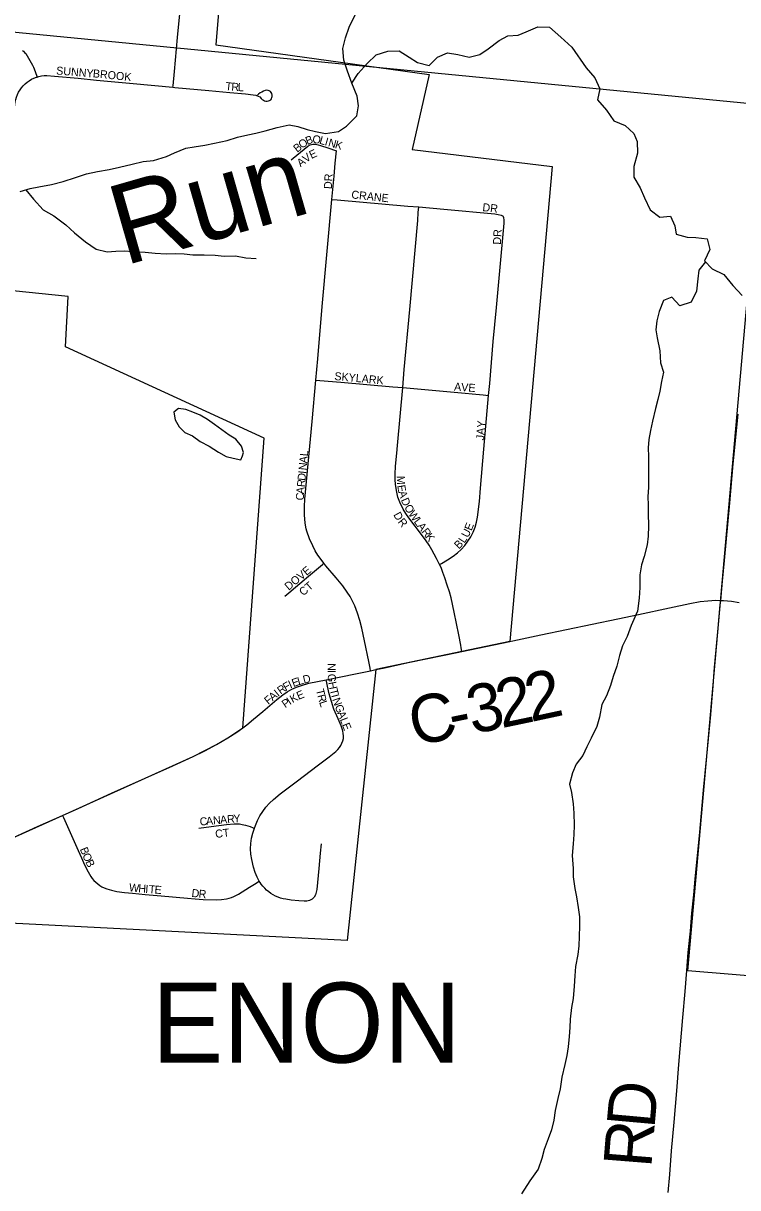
# Model space of a CAD drawing. Extents: x 0 to 680, y 0 to 440.
# Drawn here: x 236.99 to 250.22, y 224.84 to 246.42 of the extents above; entities that cross this region are included whole.
import ezdxf

# ---------------------------------------------------------------- set-up
doc = ezdxf.new("R2010")
doc.units = 0
for name, color, linetype in [('GM_X_City_Street', 7, 'Continuous'), ('GM_X_City_Street_Text', 7, 'Continuous'), ('GM_X_Corporation', 7, 'Continuous'), ('GM_X_Corporation_Text', 7, 'Continuous'), ('GM_X_County_Road', 7, 'Continuous'), ('GM_X_County_Road_Text', 7, 'Continuous'), ('GM_X_Minor_Lake', 7, 'Continuous'), ('GM_X_Minor_River', 7, 'Continuous'), ('GM_X_Minor_River_Text', 7, 'Continuous'), ('GM_X_Section', 7, 'Continuous'), ('GM_X_Township_Road', 7, 'Continuous'), ('GM_X_Township_Road_Text', 7, 'Continuous')]:
    doc.layers.add(name, color=color, linetype=linetype)

msp = doc.modelspace()

# ---------------------------------------------------------------- linework, layer by layer
at = {"layer": 'GM_X_City_Street'}
for points in [[(239.766, 245.23), (239.768, 245.255), (239.793, 245.521), (239.853, 246.151), (239.895, 246.592)], [(236.98, 245.912), (237, 245.898), (237.02, 245.877), (237.04, 245.854), (237.093, 245.771), (237.167, 245.643), (237.185, 245.602), (237.198, 245.57), (237.243, 245.437), (237.249, 245.421)], [(236.806, 244.513), (236.813, 244.617), (236.827, 244.811), (236.846, 244.956), (236.855, 245.003), (236.869, 245.05), (236.887, 245.095), (236.908, 245.139), (236.934, 245.181), (236.962, 245.22), (236.994, 245.257), (237.028, 245.292), (237.065, 245.324), (237.105, 245.353), (237.147, 245.378), (237.192, 245.4), (237.238, 245.418), (237.249, 245.421)], [(237.249, 245.421), (237.285, 245.432), (237.333, 245.441), (237.381, 245.446), (237.43, 245.447), (237.575, 245.438), (238.011, 245.397), (238.35, 245.365), (239.029, 245.301), (239.766, 245.23)], [(239.766, 245.23), (239.803, 245.226), (240.433, 245.173), (240.819, 245.136), (241.109, 245.109), (241.254, 245.093), (241.302, 245.085), (241.347, 245.068), (241.372, 245.053), (241.397, 245.025), (241.421, 245.005), (241.443, 244.989), (241.462, 244.98), (241.488, 244.973), (241.51, 244.973), (241.536, 244.978), (241.556, 244.987), (241.576, 245.001), (241.592, 245.019), (241.599, 245.04), (241.605, 245.062), (241.604, 245.087), (241.595, 245.118), (241.584, 245.136), (241.57, 245.151), (241.547, 245.166), (241.528, 245.172), (241.504, 245.175), (241.476, 245.17), (241.445, 245.16), (241.41, 245.143), (241.383, 245.127), (241.35, 245.101), (241.332, 245.084)], [(241.958, 243.886), (241.995, 243.919), (242.264, 244.139), (242.307, 244.164), (242.354, 244.176), (242.404, 244.176), (242.453, 244.166), (242.5, 244.153), (242.637, 244.109), (242.792, 244.053)], [(242.71, 243.153), (242.749, 243.585), (242.771, 243.827), (242.792, 244.053)], [(242.413, 239.805), (242.448, 240.2), (242.532, 241.167), (242.71, 243.153)], [(242.71, 243.153), (242.804, 243.144), (244.113, 243.031), (244.316, 243.013)], [(244.02, 239.667), (244.05, 240.001), (244.15, 241.116), (244.299, 242.764), (244.309, 242.91), (244.316, 243.013)], [(244.316, 243.013), (244.782, 242.97), (245.727, 242.885), (245.791, 242.876), (245.846, 242.862), (245.883, 242.844)], [(245.612, 239.521), (245.632, 239.743), (245.698, 240.52), (245.76, 241.151), (245.79, 241.491), (245.851, 242.171), (245.897, 242.71), (245.898, 242.773), (245.892, 242.81), (245.883, 242.844)], [(242.562, 236.413), (242.508, 236.482), (242.451, 236.561), (242.4, 236.645), (242.355, 236.732), (242.297, 236.866), (242.248, 237.005), (242.235, 237.053), (242.215, 237.156), (242.203, 237.311), (242.203, 237.462), (242.21, 237.599), (242.343, 239.04), (242.413, 239.805)], [(242.413, 239.805), (242.485, 239.799), (242.876, 239.767), (243.837, 239.683), (244.02, 239.667)], [(244.702, 236.387), (244.649, 236.498), (244.558, 236.659), (244.508, 236.748), (244.455, 236.826), (244.367, 236.943), (244.132, 237.253), (244.078, 237.333), (244.03, 237.416), (243.966, 237.546), (243.933, 237.635), (243.91, 237.728), (243.887, 237.872), (243.879, 237.967), (243.879, 238.064), (243.887, 238.208), (243.909, 238.45), (243.923, 238.596), (243.971, 239.129), (244.02, 239.667)], [(244.02, 239.667), (244.973, 239.581), (245.51, 239.531), (245.612, 239.521)], [(244.702, 236.387), (244.736, 236.407), (244.85, 236.475), (244.955, 236.545), (245.033, 236.604), (245.105, 236.669), (245.171, 236.741), (245.229, 236.819), (245.282, 236.901), (245.328, 236.987), (245.363, 237.078), (245.389, 237.172), (245.406, 237.268), (245.442, 237.557), (245.46, 237.801), (245.522, 238.529), (245.612, 239.521)], [(241.836, 235.802), (241.91, 235.862), (242.238, 236.142), (242.537, 236.392), (242.562, 236.413)], [(243.427, 234.422), (243.418, 234.47), (243.393, 234.595), (243.314, 234.974), (243.263, 235.21), (243.226, 235.351), (243.183, 235.489), (243.131, 235.624), (243.09, 235.711), (243.045, 235.796), (242.994, 235.877), (242.909, 235.995), (242.787, 236.145), (242.598, 236.366), (242.562, 236.413)], [(245.117, 234.778), (245.105, 234.847), (245.097, 234.895), (245.058, 235.086), (244.974, 235.506), (244.915, 235.772), (244.887, 235.88), (244.846, 236.009), (244.8, 236.144), (244.763, 236.243), (244.73, 236.332), (244.702, 236.387)], [(242.606, 234.254), (243.148, 234.365)], [(241.259, 233.524), (241.43, 233.668), (241.689, 233.888), (241.803, 233.977), (241.883, 234.031), (241.966, 234.077), (242.054, 234.117), (242.144, 234.149), (242.283, 234.188), (242.606, 234.254)], [(241.275, 231.502), (241.292, 231.553), (241.33, 231.644), (241.376, 231.731), (241.428, 231.815), (241.488, 231.894), (241.555, 231.967), (241.627, 232.034), (241.751, 232.139), (242.05, 232.363), (242.459, 232.677), (242.656, 232.826), (242.785, 232.926), (242.818, 232.96), (242.848, 232.997), (242.874, 233.037), (242.895, 233.078), (242.911, 233.122), (242.922, 233.168), (242.925, 233.214), (242.92, 233.261), (242.911, 233.307), (242.88, 233.398), (242.825, 233.532), (242.747, 233.712), (242.699, 233.851), (242.658, 233.993), (242.626, 234.136), (242.61, 234.226), (242.606, 234.254)], [(237.721, 231.741), (237.738, 231.702), (237.912, 231.312), (238.012, 231.09), (238.07, 230.956), (238.13, 230.823), (238.195, 230.693), (238.243, 230.61), (238.271, 230.571), (238.302, 230.535), (238.335, 230.501), (238.372, 230.47), (238.41, 230.442), (238.451, 230.418), (238.494, 230.398), (238.539, 230.38), (238.631, 230.353), (238.725, 230.333), (238.87, 230.313), (239.015, 230.297), (239.25, 230.275), (239.549, 230.248), (240.035, 230.205), (240.18, 230.193), (240.325, 230.184), (240.566, 230.179), (240.662, 230.184), (240.757, 230.196), (240.804, 230.206), (240.849, 230.22), (240.893, 230.238), (240.978, 230.283), (241.185, 230.411), (241.304, 230.485), (241.353, 230.515), (241.365, 230.523)], [(240.245, 231.505), (240.475, 231.536), (240.76, 231.572), (240.902, 231.584), (240.996, 231.582), (241.049, 231.575), (241.107, 231.562), (241.194, 231.534), (241.25, 231.512), (241.275, 231.502)], [(241.365, 230.523), (241.348, 230.55), (241.325, 230.594), (241.287, 230.686), (241.259, 230.78), (241.227, 230.924), (241.211, 231.021), (241.204, 231.12), (241.207, 231.219), (241.222, 231.317), (241.245, 231.413), (241.275, 231.502)], [(242.508, 231.214), (242.494, 231.041), (242.47, 230.757), (242.43, 230.368), (242.421, 230.319), (242.406, 230.27), (242.381, 230.225), (242.344, 230.188), (242.297, 230.164), (242.247, 230.152), (242.196, 230.15), (242.098, 230.156), (241.952, 230.172), (241.856, 230.187), (241.807, 230.196), (241.759, 230.208), (241.712, 230.225), (241.666, 230.245), (241.622, 230.268), (241.58, 230.294), (241.539, 230.323), (241.501, 230.355), (241.465, 230.39), (241.432, 230.427), (241.401, 230.466), (241.381, 230.496), (241.365, 230.523)]]:
    msp.add_lwpolyline(points, dxfattribs=at)
at = {"layer": 'GM_X_Corporation'}
for points in [[(240.901, 250.147), (240.558, 246.017), (244.51, 245.47), (244.193, 244.079), (246.79, 243.763), (246.004, 234.962), (245.117, 234.778), (243.524, 234.443), (242.991, 229.424), (234.696, 229.848)], [(236.607, 231.241), (237.721, 231.741), (240.139, 232.829), (240.572, 233.053), (240.783, 233.175), (241.059, 233.361), (241.453, 238.728), (237.775, 240.419), (237.823, 241.352), (236.803, 241.46)]]:
    msp.add_lwpolyline(points, dxfattribs=at)
at = {"layer": 'GM_X_County_Road'}
for points in [[(245.562, 234.87), (246.004, 234.962), (246.057, 234.972), (246.579, 235.084), (248.006, 235.383), (248.388, 235.461), (248.958, 235.585), (249.338, 235.667), (249.529, 235.701), (249.673, 235.719), (249.817, 235.727), (249.909, 235.725)], [(249.909, 235.725), (249.962, 235.723), (250.106, 235.708), (250.249, 235.685)], [(243.427, 234.422), (243.524, 234.443), (243.658, 234.47), (244.123, 234.572), (245.062, 234.766), (245.117, 234.778)], [(245.117, 234.778), (245.562, 234.87)], [(243.148, 234.365), (243.427, 234.422)], [(237.721, 231.741), (238.01, 231.871), (238.629, 232.153), (239.029, 232.33), (239.696, 232.626), (240.139, 232.829), (240.357, 232.937), (240.572, 233.053), (240.783, 233.175), (240.947, 233.28), (241.059, 233.361), (241.137, 233.42), (241.259, 233.524)], [(236.607, 231.241), (237.255, 231.533), (237.566, 231.671), (237.721, 231.741)]]:
    msp.add_lwpolyline(points, dxfattribs=at)
at = {"layer": 'GM_X_Minor_Lake'}
for points in [[(241.053, 238.404), (241.075, 238.463), (241.035, 238.583), (240.93, 238.714), (240.807, 238.787), (240.672, 238.884), (240.537, 238.98), (240.408, 239.077), (240.267, 239.156), (240.137, 239.211), (240.002, 239.26), (239.866, 239.279), (239.782, 239.209)], [(239.782, 239.209), (239.81, 239.067), (239.879, 238.941), (239.985, 238.833), (240.126, 238.772), (240.273, 238.669), (240.437, 238.584), (240.607, 238.469), (240.754, 238.39), (240.878, 238.359), (241.026, 238.328), (241.053, 238.404)]]:
    msp.add_lwpolyline(points, dxfattribs=at)
at = {"layer": 'GM_X_Minor_River'}
for points in [[(236.934, 243.297), (237.124, 243.354), (237.284, 243.387), (237.515, 243.432), (237.735, 243.482), (237.96, 243.562), (238.168, 243.625), (238.37, 243.67), (238.584, 243.709), (238.779, 243.748), (239.011, 243.804), (239.213, 243.855), (239.408, 243.876), (239.646, 243.95), (239.794, 244.014), (240.003, 244.1), (240.157, 244.128), (240.358, 244.161), (240.536, 244.194), (240.768, 244.244), (240.964, 244.307), (241.154, 244.352), (241.302, 244.38), (241.474, 244.425), (241.694, 244.488), (241.919, 244.532), (242.078, 244.501), (242.249, 244.451), (242.403, 244.413), (242.592, 244.376), (242.829, 244.414), (242.978, 244.513), (243.17, 244.7), (243.201, 244.884), (243.18, 245.068), (243.077, 245.306), (242.996, 245.527), (242.928, 245.73), (242.913, 245.949), (242.963, 246.144), (243.03, 246.345), (243.146, 246.587)], [(243.078, 245.304), (243.197, 245.483), (243.365, 245.671), (243.527, 245.829), (243.747, 245.897), (243.954, 245.906), (244.142, 245.791), (244.294, 245.689), (244.512, 245.632), (244.662, 245.791), (244.847, 245.866), (245.042, 245.839), (245.254, 245.789), (245.45, 245.84), (245.605, 245.945), (245.808, 246.097), (245.969, 246.184), (246.158, 246.199), (246.307, 246.256), (246.521, 246.349), (246.74, 246.346), (246.951, 246.159), (247.15, 245.973), (247.417, 245.59), (247.58, 245.404), (247.673, 245.202), (247.629, 244.995), (247.792, 244.809), (247.931, 244.611), (248.137, 244.52), (248.301, 244.375), (248.359, 244.226), (248.368, 244.007), (248.3, 243.764), (248.303, 243.563), (248.419, 243.366), (248.499, 243.181), (248.603, 242.96), (248.779, 242.827), (248.98, 242.843), (249.061, 242.664), (249.083, 242.509), (249.289, 242.453), (249.449, 242.445), (249.656, 242.425), (249.706, 242.223), (249.609, 242.016), (249.749, 241.866), (249.967, 241.763), (250.136, 241.559), (250.305, 241.373)], [(237.04, 243.329), (237.186, 243.157), (237.361, 242.959), (237.561, 242.85), (237.784, 242.681), (237.942, 242.537), (238.147, 242.368), (238.346, 242.229), (238.547, 242.179), (238.707, 242.195), (238.861, 242.199), (239.032, 242.191), (239.251, 242.176), (239.434, 242.156), (239.641, 242.147), (239.813, 242.151), (239.972, 242.143), (240.132, 242.129), (240.345, 242.126), (240.546, 242.118), (240.717, 242.104), (240.925, 242.107), (241.113, 242.069), (241.309, 242.061)], [(249.63, 241.994), (249.506, 241.84), (249.487, 241.68), (249.46, 241.455), (249.363, 241.248), (249.155, 241.18), (249.003, 241.342), (248.849, 241.278), (248.769, 241.078), (248.726, 240.906), (248.706, 240.735), (248.734, 240.586), (248.784, 240.348), (248.793, 240.128), (248.85, 239.95), (248.812, 239.778), (248.781, 239.601), (248.743, 239.447), (248.7, 239.281), (248.649, 239.045), (248.612, 238.873), (248.58, 238.708), (248.566, 238.548), (248.57, 238.393), (248.574, 238.186), (248.569, 237.824), (248.561, 237.64), (248.565, 237.492), (248.563, 237.332), (248.572, 237.106), (248.564, 236.917), (248.55, 236.751), (248.494, 236.538), (248.445, 236.384), (248.413, 236.195), (248.41, 235.964), (248.396, 235.768), (248.369, 235.525), (248.248, 235.26), (248.174, 235.053), (248.089, 234.882), (248.034, 234.705), (247.984, 234.504), (247.916, 234.315), (247.867, 234.149), (247.794, 233.955), (247.709, 233.796), (247.664, 233.559), (247.615, 233.387), (247.512, 233.169), (247.427, 233.01), (247.354, 232.851), (247.234, 232.692), (247.166, 232.527), (247.111, 232.32), (247.144, 232.165), (247.177, 231.957), (247.187, 231.785), (247.196, 231.56), (247.188, 231.388), (247.174, 231.216), (247.159, 230.997), (247.174, 230.759), (247.178, 230.605), (247.205, 230.385), (247.239, 230.231), (247.272, 230.034), (247.293, 229.862), (247.297, 229.696), (247.289, 229.495), (247.281, 229.323), (247.261, 229.163), (247.223, 228.944), (247.209, 228.766), (247.194, 228.576), (247.174, 228.351), (247.148, 228.179), (247.122, 227.966), (247.114, 227.812), (247.1, 227.646), (247.086, 227.451), (247.06, 227.291), (247.023, 227.125), (246.966, 226.889), (246.934, 226.675), (246.891, 226.498), (246.846, 226.273), (246.82, 226.095), (246.777, 225.918), (246.716, 225.747), (246.642, 225.552), (246.599, 225.386), (246.531, 225.186), (246.375, 224.968), (246.218, 224.727)]]:
    msp.add_lwpolyline(points, dxfattribs=at)
at = {"layer": 'GM_X_Section'}
for points in [[(251.886, 260.08), (252.099, 260.059), (250.721, 244.9), (235.007, 246.424), (236.416, 261.612)], [(250.721, 244.9), (266.586, 243.546), (265.2, 227.546), (249.299, 228.859)]]:
    msp.add_lwpolyline(points, close=True, dxfattribs=at)
at = {"layer": 'GM_X_Township_Road'}
for points in [[(249.909, 235.725), (249.944, 236.078), (249.98, 236.465), (250.078, 237.53), (250.142, 238.257), (250.23, 239.176)], [(248.937, 224.753), (248.966, 225.088), (248.997, 225.525), (249.046, 226.057), (249.094, 226.639), (249.134, 227.123), (249.184, 227.705), (249.208, 227.995), (249.248, 228.48), (249.282, 228.868), (249.308, 229.203), (249.347, 229.593), (249.377, 229.932), (249.409, 230.271), (249.436, 230.561), (249.521, 231.432), (249.592, 232.207), (249.652, 232.836), (249.724, 233.611), (249.768, 234.144), (249.796, 234.481), (249.829, 234.879), (249.863, 235.209), (249.901, 235.643), (249.909, 235.725)]]:
    msp.add_lwpolyline(points, dxfattribs=at)

# ---------------------------------------------------------------- texts
at = {"layer": 'GM_X_City_Street_Text'}
for s, height, rotation, p in [('SUNNY', 0.1482, 355.2345, (237.599, 245.469)), ('BROOK', 0.1482, 354.1724, (238.277, 245.417)), ('T', 0.148, 353.2918, (240.731, 245.182)), ('R', 0.148, 356.5004, (240.844, 245.169)), ('L', 0.148, 356.9999, (240.963, 245.161)), ('O', 0.148, 37.5299, (242.158, 244.087)), ('B', 0.148, 20.2093, (242.251, 244.161)), ('O', 0.148, 354.1437, (242.344, 244.199)), ('L', 0.148, 344.5987, (242.467, 244.187)), ('I', 0.148, 344.0546, (242.567, 244.16)), ('N', 0.148, 344.053, (242.63, 244.142)), ('K', 0.148, 344.053, (242.755, 244.106)), ('B', 0.148, 38.0549, (242.066, 244.015)), ('V', 0.148, 37.3027, (242.233, 243.826)), ('E', 0.148, 24.9888, (242.33, 243.901)), ('A', 0.148, 37.3027, (242.129, 243.747)), ('DR', 0.1482, 86.9887, (242.708, 243.342)), ('CRANE', 0.1482, 353.9287, (243.064, 243.173)), ('DR', 0.1482, 353.6625, (245.491, 242.938)), ('DR', 0.1482, 86.9887, (245.838, 242.312)), ('SKYLARK', 0.1482, 354.805, (242.751, 239.808)), ('AVE', 0.1482, 356.0531, (244.968, 239.612)), ('JAY', 0.1482, 85.4285, (245.525, 238.686)), ('A', 0.148, 84.3742, (242.25, 238.26)), ('L', 0.148, 84.3628, (242.263, 238.39)), ('N', 0.148, 84.3721, (242.238, 238.13)), ('R', 0.148, 84.3812, (242.207, 237.818)), ('D', 0.148, 84.3742, (242.218, 237.935)), ('I', 0.148, 84.3525, (242.231, 238.065)), ('M', 0.148, 271.5666, (243.911, 238.031)), ('A', 0.148, 84.4395, (242.194, 237.689)), ('E', 0.148, 280.0332, (243.918, 237.851)), ('C', 0.148, 85.6972, (242.186, 237.572)), ('A', 0.148, 285.8709, (243.94, 237.732)), ('D', 0.148, 293.7025, (243.983, 237.586)), ('D', 0.148, 298.7553, (243.842, 237.312)), ('O', 0.148, 299.6689, (244.043, 237.451)), ('W', 0.148, 305.5202, (244.116, 237.324)), ('R', 0.148, 309.0801, (243.921, 237.174)), ('L', 0.148, 307.1132, (244.218, 237.182)), ('A', 0.148, 307.0688, (244.281, 237.099)), ('E', 0.148, 68.7435, (245.295, 237.005)), ('R', 0.148, 307.0666, (244.359, 236.995)), ('K', 0.148, 307.0622, (244.43, 236.901)), ('L', 0.148, 56.949, (245.163, 236.773)), ('U', 0.148, 62.4818, (245.228, 236.874)), ('B', 0.148, 45.5839, (245.061, 236.665)), ('DOVE', 0.1482, 39.8063, (241.909, 235.901)), ('CT', 0.1482, 40.5994, (242.179, 235.799)), ('N', 0.148, 270.153, (242.633, 234.562)), ('E', 0.148, 20.0765, (241.997, 234.116)), ('L', 0.148, 16.3826, (242.093, 234.151)), ('D', 0.148, 13.75, (242.191, 234.18)), ('I', 0.148, 270.1312, (242.633, 234.432)), ('G', 0.148, 271.6775, (242.633, 234.362)), ('I', 0.148, 39.6299, (241.712, 233.936)), ('R', 0.148, 34.6299, (241.76, 233.976)), ('F', 0.148, 30.2328, (241.854, 234.041)), ('I', 0.148, 23.7095, (241.94, 234.091)), ('T', 0.148, 283.483, (242.413, 234.067)), ('H', 0.148, 281.4565, (242.64, 234.204)), ('T', 0.148, 283.4146, (242.667, 234.071)), ('F', 0.148, 39.6412, (241.531, 233.786)), ('A', 0.148, 39.6377, (241.612, 233.853)), ('P', 0.148, 34.2735, (241.844, 233.725)), ('I', 0.148, 33.284, (241.93, 233.783)), ('K', 0.148, 29.3518, (241.982, 233.818)), ('E', 0.148, 22.8721, (242.092, 233.88)), ('R', 0.148, 284.6797, (242.438, 233.962)), ('L', 0.148, 288.4086, (242.471, 233.838)), ('I', 0.148, 285.4687, (242.693, 233.964)), ('N', 0.148, 289.2786, (242.714, 233.891)), ('G', 0.148, 291.1801, (242.759, 233.763)), ('A', 0.148, 291.3693, (242.806, 233.64)), ('L', 0.148, 291.3716, (242.854, 233.519)), ('E', 0.148, 291.7953, (242.892, 233.421)), ('C', 0.148, 5.046, (240.267, 231.551)), ('A', 0.148, 5.0627, (240.384, 231.561)), ('N', 0.148, 5.0627, (240.514, 231.572)), ('A', 0.148, 5.045, (240.644, 231.584)), ('R', 0.148, 5.0659, (240.774, 231.595)), ('Y', 0.148, 4.2227, (240.891, 231.606)), ('CT', 0.1482, 6.3422, (240.556, 231.323)), ('B', 0.148, 292.6852, (238.039, 231.116)), ('O', 0.148, 292.685, (238.085, 231.007)), ('B', 0.148, 295.9285, (238.139, 230.879)), ('W', 0.148, 353.438, (238.946, 230.337)), ('H', 0.148, 355.4794, (239.12, 230.317)), ('I', 0.148, 355.6029, (239.25, 230.307)), ('T', 0.148, 355.5971, (239.315, 230.302)), ('E', 0.148, 355.5993, (239.42, 230.294)), ('D', 0.148, 353.4849, (240.104, 230.233)), ('R', 0.148, 354.9324, (240.237, 230.218))]:
    msp.add_text(s, height=height, rotation=rotation, dxfattribs=at).set_placement(p)
at = {"layer": 'GM_X_Corporation_Text'}
msp.add_text('ENON', height=1.4823, rotation=0, dxfattribs=at).set_placement((239.374, 227.161))
at = {"layer": 'GM_X_County_Road_Text'}
for s, rotation, p in [('2', 11.7883, (245.847, 233.355)), ('2', 12.1504, (246.389, 233.468)), ('3', 11.6693, (245.308, 233.244)), ('C', 11.6349, (244.235, 233.023)), ('-', 11.6396, (244.95, 233.17))]:
    msp.add_text(s, height=0.889, rotation=rotation, dxfattribs=at).set_placement(p)
at = {"layer": 'GM_X_Minor_River_Text'}
msp.add_text('Run', height=1.4822, rotation=15.9744, dxfattribs=at).set_placement((238.866, 241.922))
at = {"layer": 'GM_X_Township_Road_Text'}
for s, rotation, p in [('D', 84.8347, (248.68, 225.924)), ('R', 85.4404, (248.622, 225.198))]:
    msp.add_text(s, height=0.889, rotation=rotation, dxfattribs=at).set_placement(p)

doc.saveas('drawing.dxf')
